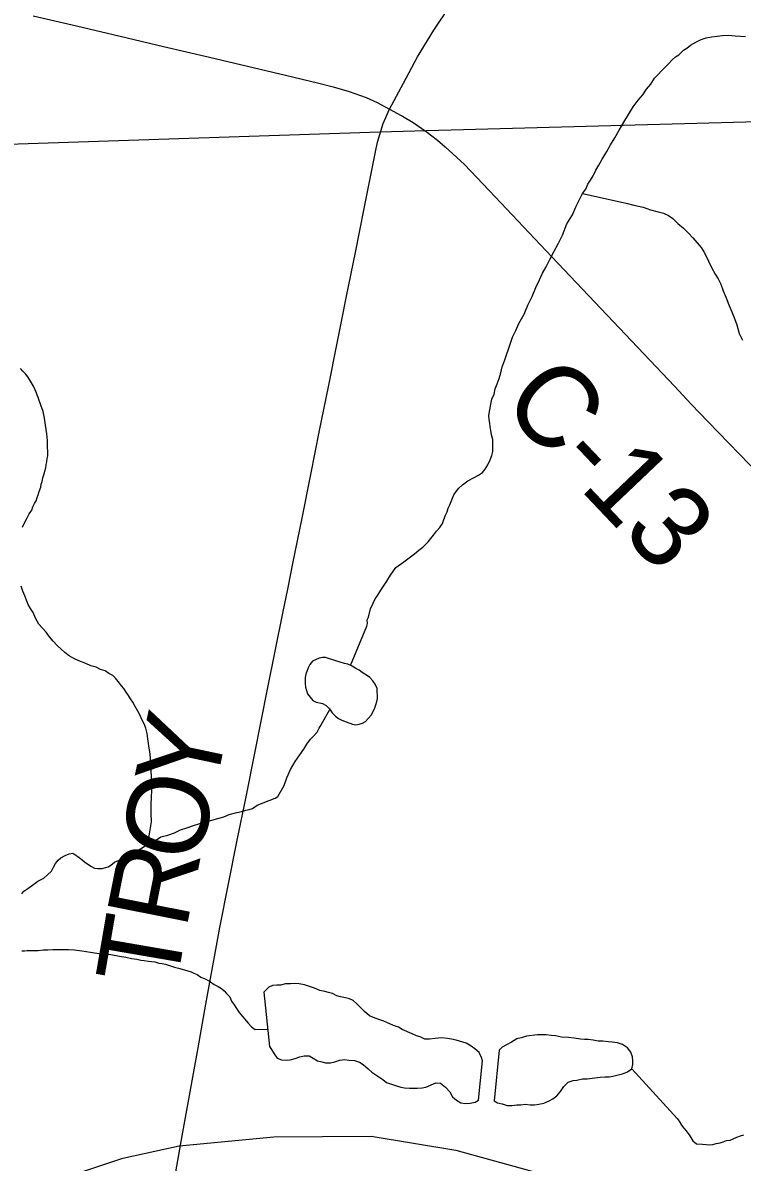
# Model space of a CAD drawing. Extents: x 103424 to 290657, y 38711 to 110967.
# Drawn here: x 214251.7696 to 214252.0203, y 40213.4984 to 40213.8953 of the extents above; entities that cross this region are included whole.
import ezdxf

# ---------------------------------------------------------------- set-up
doc = ezdxf.new("R2010")
doc.units = 0
for name, color, linetype in [('GM_X_Corporation', 7, 'Continuous'), ('GM_X_County_Road', 7, 'Continuous'), ('GM_X_County_Road_Text', 7, 'Continuous'), ('GM_X_Minor_Lake', 7, 'Continuous'), ('GM_X_Minor_River', 7, 'Continuous'), ('GM_X_Rail_Line', 7, 'Continuous')]:
    doc.layers.add(name, color=color, linetype=linetype)

msp = doc.modelspace()

# ---------------------------------------------------------------- linework, layer by layer
at = {"layer": 'GM_X_Corporation'}
msp.add_lwpolyline([(214252.9169, 40215.10125), (214250.58101, 40215.10125), (214250.58214, 40215.03695), (214250.58213, 40215.03302), (214250.59416, 40214.26814), (214250.59475, 40214.23045), (214250.59525, 40214.19876), (214250.59563, 40214.17445), (214250.60357, 40213.81454), (214251.4935, 40213.84402), (214251.49479, 40213.84407), (214251.89403, 40213.85729), (214251.9103, 40213.85774), (214252.15851, 40213.8645), (214252.94541, 40213.88639), (214252.94345, 40213.98349), (214252.94211, 40214.05193), (214252.9379, 40214.25624), (214252.93476, 40214.40518), (214252.93118, 40214.55366), (214252.92091, 40214.97111)], close=True, dxfattribs=at)
msp.add_lwpolyline([(214250.60357, 40213.81454), (214251.4935, 40213.84402), (214251.49479, 40213.84407), (214251.89403, 40213.85729), (214251.9103, 40213.85774), (214252.15851, 40213.8645), (214252.94541, 40213.88639), (214252.95222, 40213.57472), (214252.96155, 40213.13364), (214252.96567, 40212.91067), (214252.97335, 40212.61181), (214252.99959, 40211.54278), (214253.0008, 40211.46375), (214253.00114, 40211.45371), (214252.97354, 40211.45307), (214252.53682, 40211.44633), (214252.33111, 40211.44048), (214251.82719, 40211.42752), (214251.79815, 40211.42687), (214251.40069, 40211.41803)], dxfattribs=at)
at = {"layer": 'GM_X_County_Road'}
for points in [[(214251.89324, 40213.85369), (214251.89517, 40213.86016), (214251.89737, 40213.8652), (214251.90227, 40213.87427), (214251.90717, 40213.88335), (214251.91286, 40213.89272), (214251.91853, 40213.90111), (214251.9234, 40213.90777), (214251.92686, 40213.91192), (214251.93066, 40213.9162), (214251.93438, 40213.92026), (214251.93931, 40213.925), (214251.94532, 40213.93032), (214251.95181, 40213.93551), (214251.95921, 40213.9411), (214251.96662, 40213.94668), (214251.97905, 40213.956), (214251.99018, 40213.96434), (214252.00131, 40213.97269), (214252.01372, 40213.98203), (214252.0245, 40213.99015)], [(214251.77322, 40213.89771), (214251.78834, 40213.89415), (214251.80346, 40213.89059), (214251.81858, 40213.88704), (214251.8266, 40213.88515), (214251.83461, 40213.88327), (214251.84785, 40213.88014), (214251.86108, 40213.87701), (214251.87223, 40213.8743), (214251.8777, 40213.87298), (214251.88332, 40213.87131), (214251.88918, 40213.86929), (214251.8931, 40213.86747), (214251.89737, 40213.8652)], [(214251.89737, 40213.8652), (214251.90147, 40213.86298), (214251.90189, 40213.86273)], [(214251.90189, 40213.86273), (214251.90562, 40213.86053), (214251.91018, 40213.8574), (214251.9141, 40213.85433)], [(214251.82239, 40213.4923), (214251.82514, 40213.50759), (214251.82789, 40213.52288), (214251.83065, 40213.53817), (214251.8334, 40213.55345), (214251.835, 40213.56233), (214251.8366, 40213.5712), (214251.83821, 40213.58012), (214251.84127, 40213.59535), (214251.84432, 40213.6105), (214251.84736, 40213.62565), (214251.85042, 40213.64088), (214251.85266, 40213.65199), (214251.85489, 40213.6631), (214251.85755, 40213.67635), (214251.86021, 40213.68959), (214251.86202, 40213.69854), (214251.86382, 40213.7075), (214251.86688, 40213.72273), (214251.86995, 40213.73796), (214251.87301, 40213.75319), (214251.87607, 40213.76842), (214251.87914, 40213.78365), (214251.88079, 40213.79185), (214251.88244, 40213.80006), (214251.8855, 40213.81529), (214251.88856, 40213.83052), (214251.89055, 40213.84043), (214251.89254, 40213.85034), (214251.89324, 40213.85369)], [(214251.9141, 40213.85433), (214251.91681, 40213.85205), (214251.92348, 40213.84595), (214251.93416, 40213.83468), (214251.94407, 40213.82422), (214251.95397, 40213.81376), (214251.96465, 40213.80248), (214251.97534, 40213.7912), (214251.98602, 40213.77992), (214251.9967, 40213.76864), (214252.00255, 40213.76246), (214252.00841, 40213.75628), (214252.01922, 40213.74513), (214252.03004, 40213.73398)]]:
    msp.add_lwpolyline(points, dxfattribs=at)
at = {"layer": 'GM_X_Minor_Lake'}
for p, q in [((214251.8536, 40213.55763), (214251.85555, 40213.53871)), ((214251.93553, 40213.53738), (214251.93387, 40213.51977)), ((214251.92839, 40213.51998), (214251.92979, 40213.53363))]:
    msp.add_line(p, q, dxfattribs=at)
for points in [[(214251.88874, 40213.66831), (214251.88787, 40213.66895), (214251.88675, 40213.66973), (214251.88563, 40213.67032), (214251.88432, 40213.67111), (214251.88282, 40213.67189), (214251.88169, 40213.6721), (214251.88018, 40213.67251), (214251.87906, 40213.67291), (214251.8751, 40213.67412), (214251.87397, 40213.67415), (214251.87283, 40213.67398), (214251.87054, 40213.67288), (214251.86957, 40213.67176), (214251.86898, 40213.67063), (214251.86818, 40213.66837), (214251.86797, 40213.66723), (214251.86794, 40213.66609), (214251.86792, 40213.66496), (214251.86809, 40213.66381), (214251.8688, 40213.66152), (214251.87065, 40213.65921), (214251.87178, 40213.65862), (214251.87404, 40213.6582), (214251.87535, 40213.65741), (214251.87646, 40213.65625), (214251.87738, 40213.65491), (214251.8785, 40213.65375), (214251.87962, 40213.65297), (214251.88074, 40213.65238), (214251.88224, 40213.65178), (214251.8845, 40213.65098), (214251.88563, 40213.65077)], [(214251.88563, 40213.65077), (214251.88677, 40213.65094), (214251.88791, 40213.65129), (214251.88906, 40213.65184), (214251.89099, 40213.65409), (214251.89217, 40213.65634), (214251.89258, 40213.65766), (214251.89298, 40213.65879), (214251.89319, 40213.65993), (214251.89321, 40213.66107), (214251.89304, 40213.66221), (214251.89307, 40213.66335), (214251.89234, 40213.66488), (214251.8916, 40213.66603), (214251.89049, 40213.66719), (214251.88937, 40213.66797), (214251.88874, 40213.66831)], [(214251.92979, 40213.53363), (214251.92941, 40213.53485), (214251.92864, 40213.53656), (214251.92712, 40213.53789), (214251.92579, 40213.53883), (214251.92407, 40213.53978), (214251.92065, 40213.54091), (214251.91894, 40213.54128), (214251.91761, 40213.54147), (214251.91533, 40213.54165), (214251.91324, 40213.54145), (214251.91134, 40213.54125), (214251.90963, 40213.54125), (214251.90811, 40213.542), (214251.90678, 40213.54238), (214251.90526, 40213.54313), (214251.90184, 40213.54464), (214251.9005, 40213.5454), (214251.89879, 40213.54596), (214251.89537, 40213.54747), (214251.89366, 40213.54804), (214251.89233, 40213.5486), (214251.89043, 40213.54936), (214251.88871, 40213.55087), (214251.88604, 40213.55352), (214251.88471, 40213.55466), (214251.88338, 40213.55522), (214251.88205, 40213.5556), (214251.88034, 40213.55597), (214251.87901, 40213.55635), (214251.87749, 40213.5571), (214251.87616, 40213.55748), (214251.87483, 40213.55786), (214251.87311, 40213.55823), (214251.87121, 40213.55898), (214251.86779, 40213.56011), (214251.86589, 40213.56049), (214251.86456, 40213.56067), (214251.86285, 40213.56048), (214251.86114, 40213.56047), (214251.85943, 40213.56008), (214251.8581, 40213.56008), (214251.85658, 40213.55988), (214251.85526, 40213.55931), (214251.8536, 40213.55763)], [(214251.93387, 40213.51977), (214251.93496, 40213.5191), (214251.93667, 40213.51872), (214251.93838, 40213.51816), (214251.94009, 40213.51817), (214251.9418, 40213.51836), (214251.94313, 40213.51837), (214251.94465, 40213.51856), (214251.94636, 40213.51838), (214251.94788, 40213.51838), (214251.9494, 40213.51858), (214251.9511, 40213.51896), (214251.953, 40213.51973), (214251.95433, 40213.5205), (214251.95566, 40213.52145), (214251.95698, 40213.52297), (214251.95812, 40213.52469), (214251.95963, 40213.52621), (214251.96134, 40213.52679), (214251.96267, 40213.52698), (214251.96457, 40213.52737), (214251.96628, 40213.52738), (214251.96894, 40213.52777), (214251.97084, 40213.52796), (214251.97255, 40213.52816), (214251.97388, 40213.52816), (214251.9752, 40213.52836), (214251.9771, 40213.52875), (214251.97862, 40213.52913), (214251.98033, 40213.5299), (214251.98185, 40213.53085), (214251.98222, 40213.53237), (214251.98222, 40213.5337), (214251.98203, 40213.53503), (214251.98145, 40213.53674), (214251.98031, 40213.53826), (214251.97859, 40213.53939), (214251.97688, 40213.53996), (214251.97498, 40213.54014), (214251.97365, 40213.54033), (214251.97175, 40213.54051), (214251.97004, 40213.5405), (214251.96833, 40213.54088), (214251.96662, 40213.54106), (214251.96529, 40213.54106), (214251.96396, 40213.54124), (214251.96168, 40213.54162), (214251.95978, 40213.5418), (214251.95731, 40213.54198), (214251.95522, 40213.54235), (214251.9537, 40213.54254), (214251.95199, 40213.54272), (214251.94895, 40213.54271), (214251.94515, 40213.54232), (214251.94326, 40213.54174), (214251.94174, 40213.54136), (214251.93984, 40213.54021), (214251.93813, 40213.53926), (214251.93661, 40213.53849), (214251.93553, 40213.53738)], [(214251.85555, 40213.53871), (214251.85626, 40213.53765), (214251.85722, 40213.53613), (214251.85817, 40213.53461), (214251.85969, 40213.53405), (214251.8614, 40213.53386), (214251.86273, 40213.53406), (214251.86444, 40213.53444), (214251.86615, 40213.53502), (214251.86767, 40213.5354), (214251.86938, 40213.53541), (214251.87071, 40213.53466), (214251.87223, 40213.53371), (214251.87375, 40213.53334), (214251.87508, 40213.53296), (214251.87679, 40213.53296), (214251.87831, 40213.53335), (214251.88002, 40213.53393), (214251.88173, 40213.53412), (214251.88325, 40213.53394), (214251.88515, 40213.53375), (214251.88686, 40213.53319), (214251.88819, 40213.53243), (214251.8899, 40213.53092), (214251.89124, 40213.52978), (214251.89504, 40213.52714), (214251.89638, 40213.52619), (214251.89942, 40213.52506), (214251.90132, 40213.5245), (214251.90265, 40213.52431), (214251.90436, 40213.52413), (214251.90702, 40213.52414), (214251.90873, 40213.52433), (214251.91006, 40213.52453), (214251.91347, 40213.52606), (214251.91518, 40213.52587), (214251.9169, 40213.52455), (214251.91842, 40213.52284), (214251.91938, 40213.52114), (214251.92071, 40213.52), (214251.92223, 40213.51906), (214251.92394, 40213.51887), (214251.92546, 40213.51888), (214251.92717, 40213.51926), (214251.92839, 40213.51998)]]:
    msp.add_lwpolyline(points, dxfattribs=at)
at = {"layer": 'GM_X_Minor_River'}
for points in [[(214251.97901, 40213.86059), (214251.98067, 40213.86328), (214251.98233, 40213.86598), (214251.984, 40213.86829), (214251.98567, 40213.87022), (214251.98697, 40213.87214), (214251.98846, 40213.87388), (214251.98975, 40213.87599), (214251.99348, 40213.87986), (214251.99459, 40213.88102), (214251.9959, 40213.88238), (214251.99702, 40213.88335), (214251.99815, 40213.88413), (214251.99983, 40213.88568), (214252.00095, 40213.88646), (214252.00227, 40213.88744), (214252.00433, 40213.88861), (214252.00603, 40213.8894), (214252.00773, 40213.89001), (214252.00962, 40213.89042), (214252.01151, 40213.89064), (214252.01341, 40213.89087), (214252.0155, 40213.8909), (214252.01778, 40213.89076), (214252.01968, 40213.8906), (214252.02139, 40213.89044)], [(214251.8838, 40213.67138), (214251.88949, 40213.68503), (214251.88966, 40213.68598), (214251.88964, 40213.68731), (214251.89, 40213.68827), (214251.89071, 40213.69113), (214251.89162, 40213.69305), (214251.89235, 40213.69458), (214251.8931, 40213.69555), (214251.89365, 40213.69651), (214251.89439, 40213.69766), (214251.89531, 40213.69901), (214251.89642, 40213.70074), (214251.89771, 40213.70285), (214251.89956, 40213.70555), (214251.90238, 40213.7075), (214251.90425, 40213.70887), (214251.90613, 40213.71023), (214251.90762, 40213.71159), (214251.90893, 40213.71256), (214251.90986, 40213.71353), (214251.9108, 40213.7145), (214251.91173, 40213.71565), (214251.91265, 40213.71681), (214251.91377, 40213.71816), (214251.91488, 40213.71951), (214251.91581, 40213.72086), (214251.91636, 40213.7222), (214251.9169, 40213.72373), (214251.91745, 40213.72488), (214251.9178, 40213.72622), (214251.91835, 40213.72737), (214251.91908, 40213.72909), (214251.91981, 40213.73082), (214251.92055, 40213.73197), (214251.92148, 40213.73313), (214251.92279, 40213.73429), (214251.92466, 40213.73566), (214251.92692, 40213.73684), (214251.92842, 40213.73763), (214251.92974, 40213.7386), (214251.93066, 40213.73976), (214251.93158, 40213.7413), (214251.9325, 40213.74302), (214251.93305, 40213.74455), (214251.9334, 40213.74589), (214251.93338, 40213.74722), (214251.93335, 40213.74855), (214251.93333, 40213.75007), (214251.93292, 40213.75178), (214251.9327, 40213.75329), (214251.93249, 40213.75462), (214251.93228, 40213.75576), (214251.93206, 40213.75709), (214251.93204, 40213.75842), (214251.93272, 40213.76242), (214251.93307, 40213.76414), (214251.9338, 40213.76586), (214251.93415, 40213.76777), (214251.93488, 40213.76949), (214251.9356, 40213.77141), (214251.93614, 40213.77332), (214251.93667, 40213.77542), (214251.93739, 40213.77752), (214251.93811, 40213.77963), (214251.93884, 40213.78154), (214251.93956, 40213.78365), (214251.94028, 40213.78575), (214251.94138, 40213.78805), (214251.94247, 40213.79054), (214251.94431, 40213.79381), (214251.94559, 40213.79687), (214251.94705, 40213.79994), (214251.94833, 40213.80301), (214251.94961, 40213.80569), (214251.95071, 40213.80799), (214251.952, 40213.8103), (214251.95328, 40213.81279), (214251.95475, 40213.81567), (214251.95622, 40213.81855), (214251.95769, 40213.82124), (214251.95913, 40213.82525), (214251.96117, 40213.82833), (214251.96244, 40213.8314), (214251.96373, 40213.83389), (214251.96464, 40213.83581), (214251.96575, 40213.83735), (214251.96648, 40213.83907), (214251.96741, 40213.84042), (214251.96833, 40213.84196), (214251.96924, 40213.84388), (214251.97035, 40213.84561), (214251.97145, 40213.84772), (214251.97311, 40213.85041), (214251.9744, 40213.85271), (214251.97588, 40213.85521), (214251.97735, 40213.8579), (214251.97901, 40213.86059)], [(214251.96464, 40213.83581), (214251.97989, 40213.83247), (214251.98256, 40213.83176), (214251.98581, 40213.83106), (214251.98829, 40213.83015), (214251.99096, 40213.82944), (214251.99287, 40213.8289), (214251.99459, 40213.82817), (214251.99613, 40213.82706), (214251.99787, 40213.82538), (214251.9998, 40213.8237), (214252.00154, 40213.82202), (214252.00309, 40213.82034), (214252.00464, 40213.81865), (214252.006, 40213.81697), (214252.00717, 40213.81509), (214252.00855, 40213.81226), (214252.00954, 40213.81), (214252.01091, 40213.80774), (214252.01189, 40213.80605), (214252.01287, 40213.80416), (214252.01367, 40213.8019), (214252.01467, 40213.79944), (214252.01566, 40213.79699), (214252.01666, 40213.79453), (214252.01765, 40213.79227), (214252.01845, 40213.79), (214252.01926, 40213.78698), (214252.02044, 40213.78472)], [(214251.76942, 40213.71957), (214251.77015, 40213.7211), (214251.77107, 40213.72283), (214251.7718, 40213.72417), (214251.77273, 40213.72552), (214251.77309, 40213.72667), (214251.77364, 40213.72782), (214251.77419, 40213.72878), (214251.77455, 40213.72993), (214251.77491, 40213.73088), (214251.77527, 40213.73203), (214251.77581, 40213.73356), (214251.77599, 40213.73451), (214251.77635, 40213.73547), (214251.77652, 40213.73681), (214251.77688, 40213.73776), (214251.77723, 40213.7391), (214251.77759, 40213.74025), (214251.77776, 40213.74139), (214251.77794, 40213.74235), (214251.7781, 40213.74349), (214251.77828, 40213.74444), (214251.77825, 40213.74577), (214251.77822, 40213.74767), (214251.77818, 40213.74976), (214251.77795, 40213.75204), (214251.77752, 40213.75508), (214251.77709, 40213.75754), (214251.77667, 40213.75981), (214251.77587, 40213.76208), (214251.77507, 40213.76435), (214251.77427, 40213.76662), (214251.77328, 40213.76869), (214251.7723, 40213.77038), (214251.77133, 40213.77189), (214251.77055, 40213.77301), (214251.76958, 40213.77395), (214251.76881, 40213.77488)], [(214251.81318, 40213.60932), (214251.81437, 40213.61695), (214251.81432, 40213.6198), (214251.81426, 40213.62303), (214251.8144, 40213.6255), (214251.81455, 40213.62779), (214251.81452, 40213.62988), (214251.81419, 40213.63748), (214251.81395, 40213.64051), (214251.81351, 40213.64336), (214251.81309, 40213.64582), (214251.81287, 40213.64772), (214251.81245, 40213.64961), (214251.81186, 40213.65112), (214251.81107, 40213.65263), (214251.81048, 40213.65395), (214251.80969, 40213.65546), (214251.80871, 40213.65715), (214251.80792, 40213.65866), (214251.80714, 40213.65979), (214251.80636, 40213.66091), (214251.80558, 40213.66204), (214251.8048, 40213.66336), (214251.80402, 40213.66429), (214251.80325, 40213.66523), (214251.80189, 40213.66692), (214251.80092, 40213.66785), (214251.79958, 40213.66859), (214251.79823, 40213.66951), (214251.7967, 40213.67005), (214251.79517, 40213.67079), (214251.79326, 40213.67132), (214251.79154, 40213.67205), (214251.78906, 40213.67296), (214251.78733, 40213.67388), (214251.78579, 40213.6748), (214251.78426, 40213.67592), (214251.7829, 40213.67703), (214251.78155, 40213.67834), (214251.7802, 40213.67984), (214251.77884, 40213.68133), (214251.77767, 40213.68302), (214251.77631, 40213.68452), (214251.77515, 40213.68583), (214251.77398, 40213.6879), (214251.77318, 40213.68979), (214251.7722, 40213.69129), (214251.77142, 40213.69261), (214251.77083, 40213.69412), (214251.77023, 40213.69563), (214251.76963, 40213.69733), (214251.76903, 40213.69903)], [(214251.76924, 40213.5918), (214251.76999, 40213.59277), (214251.7713, 40213.59374), (214251.77299, 40213.59491), (214251.77486, 40213.59628), (214251.77693, 40213.59726), (214251.77824, 40213.59843), (214251.77954, 40213.59978), (214251.78028, 40213.60113), (214251.78102, 40213.60247), (214251.78194, 40213.60363), (214251.78288, 40213.6044), (214251.78439, 40213.60519), (214251.7857, 40213.60578), (214251.78703, 40213.606), (214251.78876, 40213.60489), (214251.79011, 40213.60377), (214251.79107, 40213.60303), (214251.79261, 40213.60192), (214251.79357, 40213.60136), (214251.79453, 40213.60081), (214251.79567, 40213.60064), (214251.79719, 40213.60067), (214251.79927, 40213.60128), (214251.80021, 40213.60186), (214251.80152, 40213.60284), (214251.80321, 40213.60363), (214251.80509, 40213.6048), (214251.80735, 40213.60579), (214251.80961, 40213.60697), (214251.81149, 40213.60815), (214251.81318, 40213.60932), (214251.81487, 40213.61011), (214251.81619, 40213.6107), (214251.81769, 40213.61168), (214251.82015, 40213.6123), (214251.82241, 40213.6131), (214251.82449, 40213.61409), (214251.82675, 40213.61489), (214251.82901, 40213.61569), (214251.83128, 40213.6163), (214251.83336, 40213.61691), (214251.83544, 40213.61751), (214251.83752, 40213.61812), (214251.83959, 40213.61873), (214251.84148, 40213.61952), (214251.84413, 40213.62014), (214251.84583, 40213.62055), (214251.84734, 40213.62096), (214251.84847, 40213.62117), (214251.84961, 40213.62157), (214251.8513, 40213.62274), (214251.85337, 40213.62354), (214251.85544, 40213.62434), (214251.85752, 40213.62513), (214251.85846, 40213.62572), (214251.86067, 40213.62956), (214251.86157, 40213.63224), (214251.86285, 40213.63512), (214251.8645, 40213.638), (214251.86617, 40213.64031), (214251.86747, 40213.64223), (214251.86858, 40213.64396), (214251.86987, 40213.6457), (214251.87081, 40213.64667), (214251.87211, 40213.64821), (214251.87284, 40213.64955), (214251.87321, 40213.65013), (214251.87659, 40213.65607)], [(214251.76922, 40213.57203), (214251.77017, 40213.57205), (214251.77112, 40213.57206), (214251.77207, 40213.57208), (214251.77321, 40213.5721), (214251.77491, 40213.57213), (214251.77662, 40213.57235), (214251.77833, 40213.57238), (214251.78004, 40213.57241), (214251.78212, 40213.57245), (214251.78554, 40213.57251), (214251.78763, 40213.57236), (214251.79011, 40213.57202), (214251.79316, 40213.57151), (214251.79677, 40213.571), (214251.8002, 40213.57068), (214251.80324, 40213.57017), (214251.80553, 40213.56983), (214251.80744, 40213.56929), (214251.80934, 40213.56914), (214251.81068, 40213.56878), (214251.81182, 40213.56861), (214251.81334, 40213.56845), (214251.81448, 40213.56828), (214251.81563, 40213.56811), (214251.81696, 40213.56775), (214251.8181, 40213.56758), (214251.81925, 40213.56741), (214251.82039, 40213.56705), (214251.82135, 40213.56669), (214251.82249, 40213.56633), (214251.82383, 40213.56597), (214251.82517, 40213.56562), (214251.82707, 40213.56508), (214251.82822, 40213.56472), (214251.82918, 40213.56417), (214251.83033, 40213.56381), (214251.83167, 40213.56288), (214251.83339, 40213.56215), (214251.83493, 40213.56123), (214251.83627, 40213.5603), (214251.83762, 40213.55957), (214251.83877, 40213.55882), (214251.83973, 40213.55808), (214251.84051, 40213.55714), (214251.84167, 40213.55603), (214251.84227, 40213.55451), (214251.84324, 40213.5532), (214251.84402, 40213.55188), (214251.845, 40213.55057), (214251.8481, 40213.54682), (214251.84926, 40213.54551), (214251.85061, 40213.54459), (214251.85494, 40213.54466)], [(214251.98185, 40213.53086), (214251.99758, 40213.51357), (214251.99836, 40213.51263), (214251.99914, 40213.51132), (214251.99992, 40213.51019), (214252.0007, 40213.50925), (214252.00206, 40213.50756), (214252.00304, 40213.50587), (214252.00439, 40213.50475), (214252.00648, 40213.5046), (214252.00895, 40213.50446), (214252.01009, 40213.50448), (214252.01122, 40213.50488), (214252.01255, 40213.50509), (214252.01368, 40213.50549), (214252.01481, 40213.50589), (214252.01614, 40213.5061), (214252.01708, 40213.5065), (214252.0184, 40213.5071), (214252.01972, 40213.5075), (214252.02085, 40213.5079)]]:
    msp.add_lwpolyline(points, dxfattribs=at)
at = {"layer": 'GM_X_Rail_Line'}
msp.add_lwpolyline([(214251.25098, 40213.71343), (214251.49922, 40213.53478), (214251.59205, 40213.47017), (214251.62789, 40213.45428), (214251.65265, 40213.44866), (214251.67739, 40213.44859), (214251.69815, 40213.45266), (214251.71853, 40213.46187), (214251.73847, 40213.47215), (214251.77631, 40213.49037), (214251.80444, 40213.49976), (214251.82406, 40213.50412), (214251.85707, 40213.50722), (214251.89101, 40213.50743), (214251.92053, 40213.50253), (214251.94613, 40213.4955), (214252.15062, 40213.43888), (214252.20214, 40213.42041), (214252.26502, 40213.39279), (214252.31177, 40213.36882), (214252.34702, 40213.35066), (214252.37425, 40213.3312), (214252.39074, 40213.30174), (214252.39942, 40213.27836)], dxfattribs=at)

# ---------------------------------------------------------------- texts
at = {"layer": 'GM_X_County_Road_Text'}
for s, height, rotation, p in [('C-13', 0.028409, 313.5407, (214251.93559, 40213.76221)), ('Y', 0.02841, 77.9935, (214251.8362, 40213.62632)), ('O', 0.02841, 78.0263, (214251.83102, 40213.60187)), ('R', 0.02841, 78.7459, (214251.82648, 40213.57908)), ('T', 0.02841, 80.2157, (214251.82291, 40213.55832))]:
    msp.add_text(s, height=height, rotation=rotation, dxfattribs=at).set_placement(p)

doc.saveas('drawing.dxf')
